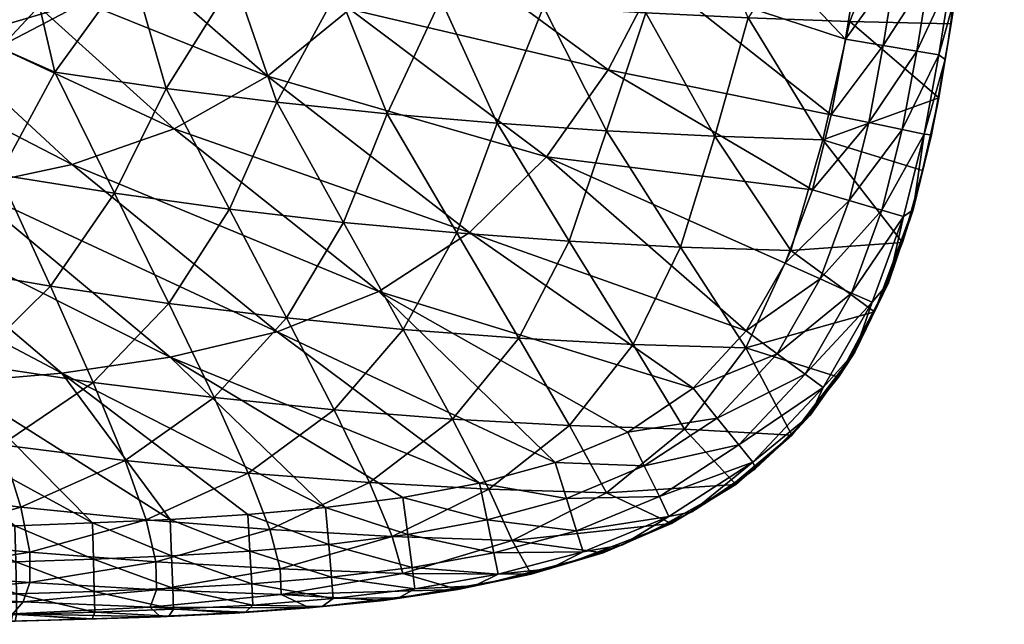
# Model space of a CAD drawing. Extents: x 68 to 255, y -167 to 11.
# Tile 380 of 478: x 246.08 to 255.11, y -149.48 to -143.94. Entities that reach past the tile are written whole.
import ezdxf

# ---------------------------------------------------------------- set-up
doc = ezdxf.new("R2010")
doc.units = 0
doc.layers.get('0').update_dxf_attribs({"linetype": 'CONTINUOUS'})
doc.layers.add('LAYER_1', color=7, linetype='CONTINUOUS')

# ---------------------------------------------------------------- blocks, each defined once
blk = doc.blocks.new('39')
at = {"color": 9}
mesh = blk.add_polyface(dxfattribs=at)
corners = [(245.1245, -144.5845, -17.4589), (244.9255, -143.7776, -18.1833), (244.3011, -144.9926, -17.7688), (245.7697, -143.6635, -17.6139), (246.5984, -143.4537, -17.0549), (245.9274, -144.1737, -17.1097), (246.7096, -143.7606, -16.7213), (247.4103, -143.1482, -16.5073), (247.4712, -143.3452, -16.2938), (248.2053, -142.747, -15.9711), (248.2121, -142.9275, -15.8272), (245.9217, -143.83, -11.6613), (245.1903, -144.2188, -12.204), (243.8806, -143.83, -8.6353), (248.1789, -142.2474, -10.574), (248.9433, -141.5875, -10.3955), (243.8027, -144.7642, -13.5287), (244.4831, -144.5305, -12.8273), (247.4197, -142.8414, -10.8453), (242.5355, -144.993, -15.1515), (243.1535, -144.9184, -14.3034), (249.7121, -140.862, -10.3108), (246.6673, -143.3689, -11.2077), (249.9355, -141.8887, -14.4824), (249.0738, -142.4081, -15.1548), (246.8347, -141.2323, -6.6427), (246.1742, -142.0038, -7.0882), (245.459, -142.6967, -7.5706), (244.6922, -143.3078, -8.0878), (248.9589, -142.2582, -15.4628), (250.7066, -141.3754, -13.7053), (250.3277, -141.0392, -14.5395), (249.6654, -141.6901, -14.9863), (244.789, -143.036, -18.2754), (246.4002, -142.7407, -17.1887), (247.9375, -142.0701, -16.1517), (249.3367, -141.0504, -15.208)]
mesh.append_faces([[corners[k] for k in face] for face in [(0, 1, 2), (3, 1, 0), (4, 5, 6), (5, 3, 0), (7, 4, 6), (3, 5, 4), (7, 8, 9), (8, 10, 9), (7, 6, 8), (11, 12, 13), (14, 15, 16), (17, 12, 18), (19, 20, 21), (12, 22, 18), (22, 12, 11), (14, 16, 17), (18, 14, 17), (20, 15, 21), (16, 15, 20), (23, 24, 21), (19, 24, 10), (6, 19, 8), (19, 10, 8), (19, 6, 5), (24, 19, 21), (25, 15, 26), (14, 27, 26), (26, 15, 14), (28, 27, 18), (14, 18, 27), (28, 22, 13), (22, 28, 18), (13, 22, 11), (9, 10, 29), (30, 31, 23), (29, 24, 32), (29, 10, 24), (24, 23, 32), (32, 23, 31), (33, 1, 3), (34, 33, 3), (35, 9, 29), (36, 29, 32), (35, 29, 36), (7, 35, 34), (7, 34, 4), (4, 34, 3), (9, 35, 7)]], dxfattribs={"color": 9})
blk = doc.blocks.new('44')
at = {"color": 9}
mesh = blk.add_polyface(dxfattribs=at)
corners = [(253.8679, -142.7346, 0.4912), (252.293, -142.6832, 0.5999), (252.6428, -141.8123, 0.586), (253.9652, -142.0388, 0.4917), (252.982, -140.9431, 0.5717), (253.7638, -143.4292, 0.4907), (253.6504, -144.1226, 0.49), (251.9165, -143.5522, 0.6134), (253.52, -144.8141, 0.489), (251.4754, -144.4027, 0.6267), (253.347, -145.5014, 0.4877), (250.9103, -145.1998, 0.6396), (253.097, -146.1732, 0.4862), (252.7392, -146.7945, 0.4861), (252.2539, -147.3213, 0.4891), (250.205, -145.8922, 0.6521), (249.3725, -146.433, 0.664), (250.2988, -142.3831, 0.7357), (250.7938, -141.6105, 0.7135), (249.7523, -143.139, 0.7573), (253.6826, -145.6006, 0.3995), (253.4184, -146.3191, 0.3983), (253.7058, -146.4482, 0.1721), (253.0247, -147.0053, 0.3978), (250.8948, -139.6005, -5.1937), (251.8213, -143.8808, -4.0299), (252.7565, -143.9267, -3.2835), (249.941, -143.756, -5.5084), (250.8824, -143.8257, -4.7717), (253.1488, -146.0591, -2.5827), (252.7352, -146.9513, -2.5933), (253.9175, -146.6191, -1.7764), (252.1389, -146.0266, -3.3924), (252.4531, -145.0112, -3.3659), (253.4411, -145.0451, -2.5718), (251.1175, -145.9731, -4.204), (250.6563, -146.8629, -4.2479), (251.7034, -146.919, -3.418), (250.0868, -145.8981, -5.016), (251.458, -144.9608, -4.1581), (250.4568, -144.8927, -4.9478), (253.6887, -143.9607, -2.5324)]
mesh.append_faces([[corners[k] for k in face] for face in [(0, 1, 2), (3, 2, 4), (5, 6, 1), (1, 0, 5), (7, 1, 6), (7, 6, 8), (9, 8, 10), (7, 8, 9), (11, 9, 10), (12, 11, 10), (13, 11, 12), (13, 14, 15), (11, 13, 15), (15, 14, 16), (17, 18, 1), (19, 17, 7), (18, 2, 1), (17, 1, 7), (19, 7, 9), (10, 20, 12), (12, 21, 13), (21, 22, 23), (20, 21, 12), (24, 25, 26), (24, 27, 28), (28, 25, 24), (29, 30, 31), (32, 29, 33), (33, 29, 34), (35, 36, 37), (30, 32, 37), (38, 36, 35), (37, 32, 35), (35, 39, 40), (32, 33, 39), (39, 35, 32), (29, 32, 30), (39, 25, 28), (40, 39, 28), (33, 26, 25), (39, 33, 25), (34, 41, 26), (33, 34, 26)]], dxfattribs={"color": 9})
mesh = blk.add_polyface(dxfattribs=at)
corners = [(250.205, -145.8922, 0.6521), (247.4965, -144.9423, 0.8188), (248.3525, -144.4622, 0.7989), (251.4754, -144.4027, 0.6267), (249.1078, -143.8472, 0.7784), (249.7523, -143.139, 0.7573), (250.9103, -145.1998, 0.6396), (249.3725, -146.433, 0.664), (246.5625, -145.2699, 0.838), (248.4412, -146.8023, 0.6755), (248.2318, -141.8741, 0.8726), (248.8712, -141.2128, 0.8436), (250.2988, -142.3831, 0.7357), (247.5174, -142.4936, 0.901), (246.718, -143.0314, 0.9285), (250.7938, -141.6105, 0.7135), (247.9476, -141.217, -7.248), (247.0525, -142.2761, -7.8059), (248.1266, -141.2282, -7.1642), (247.1919, -142.3534, -7.7468), (247.8039, -141.1296, -7.2044), (246.9181, -142.178, -7.756), (249.941, -143.756, -5.5084), (248.8419, -140.1402, -6.7226), (248.9969, -143.6716, -6.24), (248.0502, -143.5727, -6.9664), (247.1009, -143.4592, -7.6877), (248.5271, -146.6763, -5.9151), (248.0022, -145.6795, -6.6366), (247.4485, -146.5441, -6.7493), (249.5968, -146.7823, -5.0808), (249.048, -145.8004, -5.8272), (246.9503, -145.5344, -7.4432), (250.0868, -145.8981, -5.016), (250.6563, -146.8629, -4.2479), (248.4383, -144.7, -6.5175), (247.4219, -144.5737, -7.2964), (249.45, -144.806, -5.7344), (250.4568, -144.8927, -4.9478), (251.1175, -145.9731, -4.204), (250.8824, -143.8257, -4.7717)]
mesh.append_faces([[corners[k] for k in face] for face in [(0, 1, 2), (3, 4, 5), (6, 2, 4), (7, 8, 1), (3, 6, 4), (6, 0, 2), (0, 7, 1), (7, 9, 8), (10, 11, 12), (13, 10, 5), (14, 13, 4), (11, 15, 12), (10, 12, 5), (13, 5, 4), (4, 2, 14), (16, 17, 18), (17, 19, 18), (20, 21, 16), (22, 23, 18), (18, 24, 22), (18, 25, 24), (19, 26, 25), (25, 18, 19), (27, 28, 29), (30, 31, 27), (28, 32, 29), (33, 30, 34), (31, 28, 27), (33, 31, 30), (28, 35, 36), (36, 32, 28), (31, 37, 35), (35, 28, 31), (33, 38, 37), (37, 31, 33), (38, 33, 39), (36, 25, 26), (35, 24, 25), (36, 35, 25), (37, 22, 24), (35, 37, 24), (38, 40, 22), (37, 38, 22)]], dxfattribs={"color": 9})
mesh = blk.add_polyface(dxfattribs=at)
corners = [(253.9652, -142.0388, 0.4917), (252.982, -140.9431, 0.5717), (254.0557, -141.3418, 0.4922), (252.6428, -141.8123, 0.586), (253.8679, -142.7346, 0.4912), (254.8223, -142.154, -0.1522), (254.9135, -141.4472, -0.1518), (254.9356, -141.7959, -0.5055), (254.7114, -141.4225, 0.1762), (254.6203, -142.127, 0.1759), (254.3102, -142.0853, 0.4023), (254.6202, -143.5584, -0.1531), (254.6651, -143.6941, -0.5072), (254.5057, -144.2658, -0.1537), (253.9949, -144.1804, 0.4011), (254.4184, -143.5281, 0.1752), (254.3042, -144.2323, 0.1747), (254.7244, -142.8578, -0.1526), (254.7605, -143.0714, -0.5066), (254.1086, -143.4814, 0.4016), (254.5226, -142.8289, 0.1756), (254.8506, -142.4386, -0.5061), (254.2126, -142.7843, 0.402), (254.5644, -144.3069, -0.5077), (253.6504, -144.1226, 0.49), (253.7638, -143.4292, 0.4907), (255.0153, -141.1431, -0.505), (254.401, -141.3844, 0.4027), (254.6178, -143.9828, -1.7764), (254.5913, -144.1449, -1.1421), (255.0623, -140.7332, -1.1406), (255.1059, -140.3409, -1.7762), (253.6887, -143.9607, -2.5324), (252.7565, -143.9267, -3.2835)]
mesh.append_faces([[corners[k] for k in face] for face in [(0, 1, 2), (3, 0, 4), (5, 6, 7), (8, 9, 10), (11, 12, 13), (14, 15, 16), (11, 17, 18), (15, 19, 20), (5, 21, 17), (22, 9, 20), (12, 23, 13), (18, 12, 11), (24, 19, 14), (15, 11, 16), (16, 11, 13), (21, 18, 17), (25, 22, 19), (19, 15, 14), (20, 17, 15), (25, 19, 24), (15, 17, 11), (7, 21, 5), (4, 10, 22), (22, 20, 19), (9, 5, 20), (4, 22, 25), (20, 5, 17), (26, 7, 6), (0, 27, 10), (10, 9, 22), (8, 6, 9), (0, 10, 4), (9, 6, 5), (27, 8, 10), (2, 27, 0), (28, 29, 30), (23, 12, 29), (18, 21, 29), (18, 29, 12), (21, 7, 29), (30, 31, 28), (7, 30, 29), (32, 31, 33), (31, 32, 28)]], dxfattribs={"color": 9})
mesh = blk.add_polyface(dxfattribs=at)
corners = [(245.5485, -142.2559, -6.0025), (245.0231, -142.2643, -6.0197), (244.9846, -142.8047, -6.3829), (245.5616, -141.6776, -5.6475), (246.079, -141.6596, -5.6447), (247.1153, -141.8097, -7.4516), (246.4946, -142.4623, -7.8403), (245.8307, -143.0561, -8.2588), (244.3889, -143.3041, -6.7847), (245.1739, -143.5544, -8.6751), (244.905, -143.737, 0.9814), (245.8414, -143.451, 0.9553), (247.4965, -144.9423, 0.8188), (246.718, -143.0314, 0.9285), (248.3525, -144.4622, 0.7989), (243.9392, -143.9181, 1.0067), (246.5625, -145.2699, 0.838), (245.5893, -145.4774, 0.8566), (245.3015, -141.5998, 1.0409), (246.139, -141.139, 1.0072), (247.5174, -142.4936, 0.901), (244.407, -141.9591, 1.0737), (248.2318, -141.8741, 0.8726), (246.149, -143.331, -8.404), (246.0594, -143.2007, -8.4316), (245.331, -143.9473, -8.9208), (244.8111, -143.9255, -9.1115), (244.9413, -144.0887, -9.1607), (245.9351, -143.0934, -8.3749), (247.1919, -142.3534, -7.7468), (247.0525, -142.2761, -7.8059), (246.9181, -142.178, -7.756), (247.9476, -141.217, -7.248), (247.1009, -143.4592, -7.6877), (245.8934, -145.3638, -8.2462), (244.8324, -145.1658, -9.045), (246.4016, -144.4259, -8.0707), (246.9503, -145.5344, -7.4432), (247.4219, -144.5737, -7.2964), (244.4993, -142.3019, -6.0191), (245.4424, -141.2893, -5.3579)]
mesh.append_faces([[corners[k] for k in face] for face in [(0, 1, 2), (3, 1, 0), (4, 3, 0), (4, 0, 5), (6, 5, 0), (2, 7, 6), (0, 2, 6), (8, 9, 7), (7, 2, 8), (10, 11, 12), (11, 13, 14), (15, 10, 16), (11, 14, 12), (10, 12, 16), (16, 17, 15), (18, 19, 20), (21, 18, 13), (19, 22, 20), (18, 20, 13), (13, 11, 21), (23, 24, 25), (24, 26, 27), (9, 28, 7), (28, 9, 26), (27, 25, 24), (28, 26, 24), (6, 7, 28), (29, 24, 23), (28, 24, 30), (29, 30, 24), (31, 6, 28), (32, 31, 30), (30, 31, 28), (31, 5, 6), (29, 23, 33), (34, 25, 35), (36, 33, 23), (37, 38, 36), (23, 25, 36), (36, 25, 34), (36, 38, 33), (39, 3, 40), (39, 1, 3)]], dxfattribs={"color": 9})
mesh = blk.add_polyface(dxfattribs=at)
corners = [(245.3266, -148.6002, 0.5542), (244.6168, -148.6182, 0.5573), (243.4941, -147.354, 0.7276), (242.4966, -147.3787, 0.7374), (243.6917, -148.6409, 0.5603), (241.4942, -147.4003, 0.747), (246.0368, -148.5802, 0.5506), (244.4839, -147.3208, 0.7176), (243.6267, -145.6835, 0.8922), (245.4733, -147.2693, 0.7075), (242.6483, -145.7292, 0.9094), (244.6077, -145.6066, 0.8746), (246.4663, -147.1825, 0.6971), (241.6692, -145.7589, 0.9262), (240.6839, -145.7811, 0.9426), (245.5893, -145.4774, 0.8566), (242.968, -144.0308, 1.0312), (241.9975, -144.0979, 1.0551), (241.0288, -144.1378, 1.0784), (242.2545, -145.0078, -10.6137), (240.8937, -145.2559, -11.3751), (242.3442, -145.1871, -10.6898), (242.5977, -145.2532, -10.5386), (243.5498, -144.9128, -9.9955), (241.6174, -145.4923, -11.0849), (243.6808, -144.7353, -9.9216), (242.2454, -144.9212, -10.4123), (241.4549, -145.099, -10.8528), (244.9315, -148.268, -7.053), (244.7673, -147.6677, -7.8354), (243.7631, -148.095, -7.9498), (243.6152, -147.4638, -8.7139), (242.5875, -147.8904, -8.848), (242.6422, -148.3948, -8.056), (241.4485, -148.1925, -8.9708), (243.3835, -146.6687, -9.4223), (242.4573, -147.2258, -9.5917), (241.4061, -147.6512, -9.7468), (241.2952, -146.9507, -10.4679), (242.2502, -146.4018, -10.2732), (244.5127, -146.9002, -8.5685), (245.6365, -147.0989, -7.7129), (243.0742, -145.7275, -10.0628), (244.1744, -145.9788, -9.2396), (245.2709, -146.1972, -8.4124), (244.8324, -145.1658, -9.045)]
mesh.append_faces([[corners[k] for k in face] for face in [(0, 1, 2), (3, 4, 5), (6, 2, 7), (8, 9, 10), (6, 0, 2), (2, 1, 3), (11, 12, 8), (7, 13, 10), (2, 14, 13), (9, 7, 10), (7, 2, 13), (2, 3, 14), (15, 11, 16), (11, 8, 17), (18, 8, 10), (19, 20, 21), (21, 22, 23), (22, 21, 24), (19, 21, 25), (19, 26, 27), (28, 29, 30), (30, 31, 32), (30, 32, 33), (34, 33, 32), (35, 36, 31), (37, 32, 36), (31, 36, 32), (29, 31, 30), (38, 36, 39), (35, 39, 36), (40, 31, 29), (35, 31, 40), (29, 41, 40), (22, 24, 42), (35, 42, 39), (39, 42, 24), (35, 40, 43), (43, 42, 35), (40, 44, 43), (42, 23, 22), (42, 43, 23), (44, 45, 43), (43, 45, 23)]], dxfattribs={"color": 9})
mesh = blk.add_polyface(dxfattribs=at)
corners = [(254.2709, -145.6855, -0.51), (254.1813, -145.7472, -0.1556), (254.3707, -144.9924, -0.1545), (253.8932, -146.5321, -0.157), (254.0444, -146.3543, -0.5114), (254.437, -145, -0.5087), (254.5644, -144.3069, -0.5077), (253.52, -144.8141, 0.489), (253.8626, -144.8861, 0.4005), (253.347, -145.5014, 0.4877), (254.5057, -144.2658, -0.1537), (254.1702, -144.9506, 0.1742), (254.3042, -144.2323, 0.1747), (253.735, -146.9888, -0.5122), (253.9845, -145.6896, 0.1733), (253.7058, -146.4482, 0.1721), (253.6826, -145.6006, 0.3995), (253.4184, -146.3191, 0.3983), (253.9949, -144.1804, 0.4011), (253.6504, -144.1226, 0.49), (253.9175, -146.6191, -1.7764), (254.0227, -146.3949, -1.1436), (254.2756, -145.6539, -1.1428), (254.3573, -145.3264, -1.7764), (254.4553, -144.9006, -1.1421), (254.5061, -144.6588, -1.7764), (254.5913, -144.1449, -1.1421), (254.6178, -143.9828, -1.7764), (253.6618, -147.1037, -1.1439), (254.1715, -145.9854, -1.7764), (253.4411, -145.0451, -2.5718), (253.1488, -146.0591, -2.5827), (253.6887, -143.9607, -2.5324)]
mesh.append_faces([[corners[k] for k in face] for face in [(0, 1, 2), (3, 1, 4), (5, 2, 6), (7, 8, 9), (10, 6, 2), (11, 8, 12), (13, 3, 4), (4, 1, 0), (14, 1, 15), (15, 1, 3), (0, 2, 5), (16, 14, 17), (17, 14, 15), (11, 2, 14), (8, 16, 9), (14, 2, 1), (8, 11, 16), (16, 11, 14), (12, 10, 11), (18, 8, 7), (11, 10, 2), (18, 12, 8), (19, 18, 7), (20, 21, 22), (23, 22, 24), (24, 22, 5), (25, 26, 27), (24, 6, 26), (26, 25, 24), (25, 23, 24), (0, 22, 21), (21, 28, 4), (23, 29, 22), (6, 24, 5), (22, 29, 20), (5, 22, 0), (0, 21, 4), (30, 31, 29), (25, 30, 23), (32, 25, 27), (30, 29, 23), (29, 31, 20), (32, 30, 25)]], dxfattribs={"color": 9})
mesh = blk.add_polyface(dxfattribs=at)
corners = [(245.4733, -147.2693, 0.7075), (246.7475, -148.5553, 0.5463), (244.4839, -147.3208, 0.7176), (247.459, -148.5227, 0.5413), (246.0368, -148.5802, 0.5506), (246.4663, -147.1825, 0.6971), (245.5893, -145.4774, 0.8566), (246.5625, -145.2699, 0.838), (248.4412, -146.8023, 0.6755), (244.6077, -145.6066, 0.8746), (247.4596, -147.0365, 0.6865), (243.6267, -145.6835, 0.8922), (247.4726, -148.8568, 0.4412), (244.6232, -148.9469, 0.4527), (245.333, -148.9302, 0.4503), (245.3379, -149.2213, 0.2221), (246.0441, -148.9116, 0.4478), (245.3266, -148.6002, 0.5542), (244.6168, -148.6182, 0.5573), (246.7571, -148.8881, 0.4448), (246.0497, -149.2043, 0.2197), (246.7645, -149.1828, 0.2168), (247.4836, -149.1537, 0.2133), (247.3291, -148.9122, -4.4298), (246.1741, -148.8232, -5.3297), (246.1747, -149.101, -4.4772), (245.9123, -147.8402, -6.9572), (245.6365, -147.0989, -7.7129), (244.7673, -147.6677, -7.8354), (245.0068, -148.7083, -6.2346), (245.003, -149.0117, -5.3902), (246.0908, -148.4115, -6.1587), (244.9315, -148.268, -7.053), (247.2389, -148.5269, -5.2682), (246.7537, -147.2672, -6.856), (246.3627, -146.3849, -7.5821), (247.0484, -147.9831, -6.0803), (245.2709, -146.1972, -8.4124), (244.5127, -146.9002, -8.5685), (247.8627, -147.4066, -5.9992), (246.9503, -145.5344, -7.4432), (247.4485, -146.5441, -6.7493), (245.8934, -145.3638, -8.2462), (244.8324, -145.1658, -9.045), (246.4016, -144.4259, -8.0707)]
mesh.append_faces([[corners[k] for k in face] for face in [(0, 1, 2), (3, 1, 0), (2, 1, 4), (3, 0, 5), (6, 7, 8), (9, 6, 10), (8, 10, 6), (10, 5, 9), (5, 0, 11), (12, 1, 3), (13, 14, 15), (16, 14, 17), (18, 17, 14), (4, 19, 16), (16, 20, 14), (4, 16, 17), (1, 12, 19), (19, 21, 16), (1, 19, 4), (12, 22, 19), (23, 24, 25), (26, 27, 28), (29, 30, 24), (31, 29, 24), (24, 30, 25), (29, 31, 32), (24, 33, 31), (33, 24, 23), (34, 35, 27), (26, 32, 31), (36, 31, 33), (32, 26, 28), (36, 26, 31), (27, 37, 38), (36, 34, 26), (26, 34, 27), (36, 39, 34), (40, 35, 41), (27, 35, 37), (34, 41, 35), (37, 35, 42), (37, 42, 43), (40, 42, 35), (44, 42, 40)]], dxfattribs={"color": 9})
mesh = blk.add_polyface(dxfattribs=at)
corners = [(252.7392, -146.7945, 0.4861), (253.0247, -147.0053, 0.3978), (252.2539, -147.3213, 0.4891), (252.4733, -147.5947, 0.4007), (251.6543, -147.7222, 0.4958), (253.8932, -146.5321, -0.157), (253.735, -146.9888, -0.5122), (253.4446, -147.3123, -0.1574), (252.032, -148.4961, -0.1478), (252.7998, -147.9983, -0.1543), (252.2413, -148.4525, -0.5028), (252.8239, -148.0573, -0.5082), (253.3283, -147.5657, -0.5113), (252.6717, -147.8386, 0.1744), (251.9437, -148.3124, 0.1803), (251.8051, -148.0318, 0.4067), (253.2791, -147.191, 0.1716), (253.7058, -146.4482, 0.1721), (253.4184, -146.3191, 0.3983), (251.893, -148.6255, -1.1354), (252.5619, -148.2481, -1.1395), (253.1672, -147.7385, -1.1426), (253.6618, -147.1037, -1.1439), (253.1576, -147.75, -1.7764), (252.6449, -148.2015, -1.7764), (254.0444, -146.3543, -0.5114), (252.0548, -148.5589, -1.7763), (254.0227, -146.3949, -1.1436), (253.9175, -146.6191, -1.7764), (253.5865, -147.2182, -1.7764), (252.1747, -147.6943, -2.6051), (252.7352, -146.9513, -2.5933), (251.7034, -146.919, -3.418), (251.4592, -148.2805, -2.6187)]
mesh.append_faces([[corners[k] for k in face] for face in [(0, 1, 2), (3, 4, 2), (5, 6, 7), (8, 9, 10), (10, 9, 11), (9, 7, 12), (12, 11, 9), (13, 9, 14), (3, 15, 4), (14, 9, 8), (12, 7, 6), (3, 13, 15), (15, 13, 14), (16, 7, 13), (1, 3, 2), (13, 7, 9), (1, 16, 3), (3, 16, 13), (17, 5, 16), (18, 1, 0), (16, 5, 7), (1, 17, 16), (19, 10, 20), (21, 22, 23), (24, 20, 21), (25, 22, 6), (6, 22, 21), (11, 21, 20), (6, 21, 12), (20, 26, 19), (27, 28, 29), (29, 22, 27), (22, 29, 23), (21, 23, 24), (12, 21, 11), (20, 24, 26), (11, 20, 10), (30, 31, 32), (30, 33, 24), (24, 33, 26), (24, 23, 30), (31, 30, 23), (23, 29, 31), (31, 29, 28)]], dxfattribs={"color": 9})
mesh = blk.add_polyface(dxfattribs=at)
corners = [(249.5917, -148.3224, 0.521), (247.4596, -147.0365, 0.6865), (250.296, -148.1908, 0.5129), (249.3725, -146.433, 0.664), (250.9888, -148.0011, 0.5043), (248.4412, -146.8023, 0.6755), (250.4653, -149.0247, -0.1329), (250.2503, -149.1312, -0.4803), (249.7027, -149.1594, -0.1257), (249.5545, -149.242, -0.4723), (248.9545, -149.2482, -0.119), (249.6386, -148.6606, 0.4261), (248.8825, -148.4144, 0.5285), (250.3661, -148.5266, 0.4199), (248.8542, -149.3191, -0.4646), (248.9396, -149.0526, 0.2044), (248.2082, -149.1129, 0.2092), (249.6788, -148.9628, 0.1989), (248.9134, -148.7515, 0.4319), (250.4276, -148.8282, 0.193), (249.6713, -149.2233, -1.1221), (248.8739, -149.3163, -1.1182), (250.4423, -149.0875, -1.1264), (250.0965, -149.1638, -1.7763), (249.4193, -149.2655, -1.7763), (248.7373, -149.3333, -1.7763), (249.2857, -148.1846, -4.3366), (250.3822, -148.2453, -3.4731), (250.0483, -147.6026, -4.2917), (249.4933, -148.6779, -3.5038), (248.374, -148.6153, -4.3827), (249.5918, -149.0181, -2.651), (248.4693, -148.9767, -3.5362), (248.4775, -149.2117, -2.6687), (250.5932, -148.7161, -2.6341), (248.9615, -147.5181, -5.1439), (248.1735, -148.0976, -5.2063), (249.5968, -146.7823, -5.0808), (248.5271, -146.6763, -5.9151), (250.6563, -146.8629, -4.2479)]
mesh.append_faces([[corners[k] for k in face] for face in [(0, 1, 2), (3, 4, 5), (5, 4, 2), (1, 5, 2), (6, 7, 8), (9, 10, 8), (0, 11, 12), (0, 2, 13), (9, 14, 10), (15, 10, 16), (7, 9, 8), (17, 8, 15), (11, 18, 12), (15, 8, 10), (11, 17, 18), (18, 17, 15), (13, 11, 0), (17, 6, 8), (13, 19, 11), (11, 19, 17), (14, 20, 21), (7, 22, 20), (9, 7, 20), (20, 14, 9), (23, 20, 22), (24, 20, 23), (25, 21, 24), (21, 20, 24), (26, 27, 28), (29, 26, 30), (31, 29, 32), (31, 33, 23), (25, 24, 33), (33, 24, 23), (31, 34, 29), (30, 32, 29), (31, 32, 33), (27, 26, 29), (26, 35, 36), (28, 35, 26), (28, 37, 35), (35, 37, 38), (28, 39, 37)]], dxfattribs={"color": 9})
mesh = blk.add_polyface(dxfattribs=at)
corners = [(252.2539, -147.3213, 0.4891), (251.6543, -147.7222, 0.4958), (249.3725, -146.433, 0.664), (250.9888, -148.0011, 0.5043), (251.0929, -148.3295, 0.4134), (250.296, -148.1908, 0.5129), (251.8051, -148.0318, 0.4067), (250.4653, -149.0247, -0.1329), (251.244, -148.8203, -0.1404), (250.9373, -148.9753, -0.4884), (252.032, -148.4961, -0.1478), (251.606, -148.7548, -0.496), (250.2503, -149.1312, -0.4803), (250.4276, -148.8282, 0.193), (249.6788, -148.9628, 0.1989), (251.1858, -148.6264, 0.1867), (250.3661, -148.5266, 0.4199), (252.2413, -148.4525, -0.5028), (251.9437, -148.3124, 0.1803), (250.7685, -149.0251, -1.7763), (250.4423, -149.0875, -1.1264), (251.1845, -148.896, -1.1309), (251.893, -148.6255, -1.1354), (252.0548, -148.5589, -1.7763), (251.4281, -148.8294, -1.7763), (250.0965, -149.1638, -1.7763), (250.3822, -148.2453, -3.4731), (249.4933, -148.6779, -3.5038), (250.5932, -148.7161, -2.6341), (251.1205, -147.6611, -3.4445), (251.4592, -148.2805, -2.6187), (252.1747, -147.6943, -2.6051), (249.5918, -149.0181, -2.651), (251.7034, -146.919, -3.418), (250.0483, -147.6026, -4.2917), (250.6563, -146.8629, -4.2479)]
mesh.append_faces([[corners[k] for k in face] for face in [(0, 1, 2), (3, 2, 1), (3, 4, 5), (1, 6, 3), (7, 8, 9), (10, 11, 8), (9, 12, 7), (13, 7, 14), (9, 8, 11), (15, 8, 13), (4, 16, 5), (13, 8, 7), (11, 10, 17), (4, 15, 16), (16, 15, 13), (18, 10, 15), (6, 4, 3), (8, 15, 10), (6, 18, 4), (4, 18, 15), (19, 20, 21), (21, 9, 11), (9, 21, 20), (11, 22, 21), (12, 9, 20), (22, 23, 24), (17, 22, 11), (24, 21, 22), (21, 24, 19), (25, 20, 19), (26, 27, 28), (29, 30, 31), (19, 28, 32), (19, 32, 25), (30, 28, 23), (19, 24, 28), (28, 24, 23), (31, 33, 29), (34, 26, 29), (30, 26, 28), (29, 35, 34), (30, 29, 26), (33, 35, 29)]], dxfattribs={"color": 9})
mesh = blk.add_polyface(dxfattribs=at)
corners = [(246.4663, -147.1825, 0.6971), (248.8825, -148.4144, 0.5285), (248.171, -148.4779, 0.5353), (247.459, -148.5227, 0.5413), (249.5917, -148.3224, 0.521), (247.4596, -147.0365, 0.6865), (248.2174, -149.3069, -0.113), (248.9545, -149.2482, -0.119), (248.8542, -149.3191, -0.4646), (248.9134, -148.7515, 0.4319), (248.1516, -149.3719, -0.4575), (247.4892, -149.346, -0.1078), (248.1914, -148.8138, 0.4369), (247.448, -149.4086, -0.451), (248.2082, -149.1129, 0.2092), (247.4836, -149.1537, 0.2133), (247.4726, -148.8568, 0.4412), (248.9396, -149.0526, 0.2044), (248.0538, -149.3779, -1.1146), (248.8739, -149.3163, -1.1182), (248.7373, -149.3333, -1.7763), (247.2154, -149.4185, -1.1115), (248.0543, -149.3816, -1.7763), (247.3704, -149.415, -1.7763), (247.2389, -148.5269, -5.2682), (247.3291, -148.9122, -4.4298), (248.374, -148.6153, -4.3827), (247.2767, -149.3252, -2.6867), (248.4775, -149.2117, -2.6687), (247.3336, -149.1671, -3.5696), (248.4693, -148.9767, -3.5362), (248.1735, -148.0976, -5.2063), (247.0484, -147.9831, -6.0803), (249.2857, -148.1846, -4.3366), (247.8627, -147.4066, -5.9992), (248.9615, -147.5181, -5.1439), (247.4485, -146.5441, -6.7493), (246.7537, -147.2672, -6.856), (248.5271, -146.6763, -5.9151)]
mesh.append_faces([[corners[k] for k in face] for face in [(0, 1, 2), (2, 3, 0), (4, 1, 5), (1, 0, 5), (6, 7, 8), (9, 2, 1), (6, 10, 11), (3, 2, 12), (10, 13, 11), (8, 10, 6), (14, 6, 15), (12, 16, 3), (15, 6, 11), (12, 14, 16), (16, 14, 15), (9, 12, 2), (14, 7, 6), (9, 17, 12), (12, 17, 14), (10, 18, 13), (19, 10, 8), (10, 19, 18), (18, 19, 20), (21, 13, 18), (22, 18, 20), (23, 18, 22), (23, 21, 18), (24, 25, 26), (27, 28, 29), (28, 27, 20), (23, 22, 27), (27, 22, 20), (28, 30, 29), (29, 30, 25), (31, 24, 26), (31, 32, 24), (30, 26, 25), (33, 31, 26), (31, 34, 32), (34, 31, 35), (34, 36, 37), (35, 38, 34), (34, 38, 36)]], dxfattribs={"color": 9})
mesh = blk.add_polyface(dxfattribs=at)
corners = [(246.7645, -149.1828, 0.2168), (246.0497, -149.2043, 0.2197), (246.0441, -148.9116, 0.4478), (245.3379, -149.2213, 0.2221), (245.333, -148.9302, 0.4503), (247.448, -149.4086, -0.451), (246.768, -149.3736, -0.1033), (247.4892, -149.346, -0.1078), (246.0522, -149.3938, -0.0995), (246.7438, -149.4348, -0.4454), (245.3401, -149.4095, -0.0963), (245.335, -149.4696, -0.4362), (244.6307, -149.4237, -0.0927), (246.0395, -149.4541, -0.4405), (244.6283, -149.2364, 0.2247), (247.4836, -149.1537, 0.2133), (246.7571, -148.8881, 0.4448), (245.5005, -149.4659, -1.1065), (247.2154, -149.4185, -1.1115), (246.686, -149.4375, -1.7763), (246.363, -149.4458, -1.1088), (245.3172, -149.4701, -1.7763), (247.3704, -149.415, -1.7763), (246.0016, -149.4556, -1.7763), (244.6327, -149.4836, -1.7763), (244.6315, -149.4836, -1.1044), (246.1747, -149.101, -4.4772), (245.003, -149.0117, -5.3902), (244.9379, -149.2103, -4.5243), (244.724, -149.4234, -2.7213), (246.017, -149.3875, -2.7043), (244.8356, -149.3381, -3.6359), (246.1131, -149.2778, -3.6031), (247.2767, -149.3252, -2.6867), (247.3336, -149.1671, -3.5696), (247.3291, -148.9122, -4.4298)]
mesh.append_faces([[corners[k] for k in face] for face in [(0, 1, 2), (3, 4, 1), (5, 6, 7), (8, 6, 9), (10, 11, 12), (10, 13, 11), (10, 14, 3), (9, 13, 8), (10, 8, 13), (1, 8, 3), (3, 8, 10), (5, 9, 6), (0, 6, 1), (1, 6, 8), (15, 7, 0), (0, 7, 6), (16, 15, 0), (13, 17, 11), (18, 19, 20), (20, 17, 13), (9, 5, 18), (17, 20, 21), (18, 20, 9), (19, 18, 22), (23, 20, 19), (20, 23, 21), (9, 20, 13), (17, 21, 24), (17, 25, 11), (26, 27, 28), (29, 23, 30), (31, 30, 32), (30, 31, 29), (29, 21, 23), (30, 33, 32), (22, 33, 30), (23, 19, 30), (31, 32, 28), (30, 19, 22), (32, 33, 34), (32, 34, 26), (32, 26, 28), (34, 35, 26)]], dxfattribs={"color": 9})

msp = doc.modelspace()

# ---------------------------------------------------------------- block references
at = {"layer": 'LAYER_1'}
for name in ['44', '39']:
    msp.add_blockref(name, (0, 0), dxfattribs=at)

doc.saveas('drawing.dxf')
